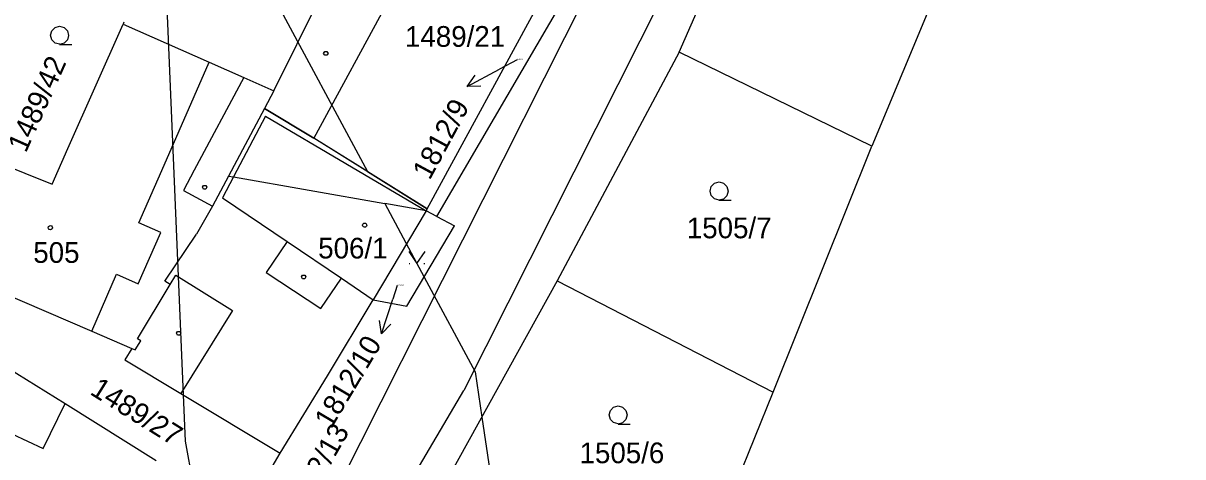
# Model space of a CAD drawing. Extents: x -779618 to -776429, y -1144546 to -1143350.
# Drawn here: x -777413.5 to -777318.4, y -1144146.2 to -1144110.6 of the extents above; entities that cross this region are included whole.
import ezdxf

# ---------------------------------------------------------------- set-up
doc = ezdxf.new("R2010")
doc.units = 0
for name, color, linetype in [('1', 7, 'Continuous'), ('11', 7, 'Continuous'), ('12', 7, 'Continuous'), ('2', 7, 'Continuous'), ('3', 7, 'Continuous'), ('4', 7, 'Continuous'), ('5', 7, 'Continuous'), ('7', 7, 'Continuous')]:
    doc.layers.add(name, color=color, linetype=linetype)

msp = doc.modelspace()

# ---------------------------------------------------------------- linework, layer by layer
at = {"layer": '1'}
for p, q in [((-777359.67, -1144113.01), (-777347.69, -1144085.53)), ((-777358.68, -1144091.18), (-777388.3, -1144149.96)), ((-777332.34, -1144093.03), (-777343.88, -1144120.73)), ((-777380.34, -1144125.88), (-777368.38, -1144103.85)), ((-777379.56, -1144126.52), (-777367.34, -1144105.59)), ((-777359.4, -1144105.13), (-777377.33, -1144140.81)), ((-777383.33, -1144108.43), (-777389.64, -1144120.09)), ((-777405.23, -1144110.57), (-777405.29, -1144110.71)), ((-777409.83, -1144120.94), (-777405.29, -1144110.71)), ((-777405.29, -1144110.71), (-777398.24, -1144113.83)), ((-777359.67, -1144113.01), (-777369.67, -1144131.79)), ((-777343.88, -1144120.73), (-777359.67, -1144113.01)), ((-777398.24, -1144113.83), (-777395.4, -1144115.09)), ((-777395.4, -1144115.09), (-777392.92, -1144116.19)), ((-777392.92, -1144116.19), (-777393.69, -1144117.64)), ((-777393.69, -1144117.64), (-777396.64, -1144123.19)), ((-777393.69, -1144117.64), (-777389.64, -1144120.09)), ((-777380.34, -1144125.88), (-777389.64, -1144120.09)), ((-777418.66, -1144120.82), (-777411.12, -1144123.85)), ((-777411.12, -1144123.85), (-777409.83, -1144120.94)), ((-777351.97, -1144140.94), (-777343.88, -1144120.73)), ((-777396.64, -1144123.19), (-777397.95, -1144125.66)), ((-777397.95, -1144125.66), (-777399.27, -1144127.96)), ((-777380.44, -1144126.05), (-777384.78, -1144133.35)), ((-777380.44, -1144126.05), (-777380.34, -1144125.88)), ((-777379.56, -1144126.52), (-777380.44, -1144126.05)), ((-777379.56, -1144126.52), (-777378.1, -1144127.28)), ((-777382.01, -1144133.88), (-777378.1, -1144127.28)), ((-777401.86, -1144131.83), (-777399.27, -1144127.96)), ((-777404.11, -1144136.57), (-777401.42, -1144132.09)), ((-777401.42, -1144132.09), (-777401.86, -1144131.83)), ((-777369.67, -1144131.79), (-777378.6, -1144147.92)), ((-777369.67, -1144131.79), (-777351.97, -1144140.94)), ((-777415.36, -1144132.69), (-777407.87, -1144135.93)), ((-777388.52, -1144139.6), (-777384.78, -1144133.35)), ((-777384.78, -1144133.35), (-777382.01, -1144133.88)), ((-777407.87, -1144135.93), (-777404.59, -1144137.35)), ((-777404.31, -1144137.47), (-777403.85, -1144136.72)), ((-777403.85, -1144136.72), (-777404.11, -1144136.57)), ((-777417.11, -1144137.48), (-777410.05, -1144141.88)), ((-777404.59, -1144137.35), (-777405.14, -1144138.28)), ((-777404.59, -1144137.35), (-777404.31, -1144137.47)), ((-777405.14, -1144138.28), (-777400.55, -1144141.04)), ((-777392.4, -1144145.95), (-777388.52, -1144139.6)), ((-777400.55, -1144141.04), (-777392.4, -1144145.95)), ((-777384.39, -1144152.73), (-777377.33, -1144140.81)), ((-777358.79, -1144157.77), (-777351.97, -1144140.94)), ((-777410.05, -1144141.88), (-777402.57, -1144146.54)), ((-777395.38, -1144151.01), (-777392.4, -1144145.95))]:
    msp.add_line(p, q, dxfattribs=at)
at = {"layer": '11'}
msp.add_line((-777401.89, -1144091.82), (-777385.24, -1144122.83), dxfattribs=at)
for points in [[(-777401.89, -1144091.82), (-777401.74, -1144108.7), (-777400.37, -1144141.15), (-777400.21, -1144144.96), (-777399.57, -1144148.4), (-777397.77, -1144158.1), (-777396.41, -1144165.46), (-777391.38, -1144188.33), (-777391.37, -1144188.38), (-777390.2, -1144193.69), (-777389.61, -1144196.42), (-777386.34, -1144211.31), (-777377.7, -1144229.35), (-777372.3, -1144239.9), (-777371.54, -1144241.39), (-777366, -1144253.23), (-777358.01, -1144270.3), (-777348.13, -1144289.54), (-777328.66, -1144306.32), (-777310.4, -1144318.27), (-777301.04, -1144322.44), (-777300.13, -1144323.03)], [(-777385.24, -1144122.83), (-777389.64, -1144120.09), (-777393.69, -1144117.64), (-777396.64, -1144123.19), (-777396.24, -1144123.26), (-777383.83, -1144125.45)], [(-777385.24, -1144122.83), (-777380.34, -1144125.88), (-777380.44, -1144126.05), (-777383.83, -1144125.45)], [(-777383.83, -1144125.45), (-777380.59, -1144131.49), (-777376.42, -1144139.26), (-777375.87, -1144142.98), (-777375.21, -1144147.4), (-777363.88, -1144169.2), (-777350.14, -1144189.48), (-777344.02, -1144197.88), (-777330.66, -1144206.26), (-777300.87, -1144205.35), (-777240.69, -1144212.34), (-777193.34, -1144220.76)]]:
    msp.add_lwpolyline(points, dxfattribs=at)
at = {"layer": '12'}
for p, q in [((-777392.92, -1144116.19), (-777387.85, -1144105.92)), ((-777405.23, -1144110.57), (-777405.29, -1144110.71)), ((-777409.83, -1144120.94), (-777405.29, -1144110.71)), ((-777405.29, -1144110.71), (-777398.24, -1144113.83)), ((-777405.29, -1144110.71), (-777398.24, -1144113.83)), ((-777401.93, -1144122.29), (-777398.24, -1144113.83)), ((-777398.24, -1144113.83), (-777395.4, -1144115.09)), ((-777395.4, -1144115.09), (-777392.92, -1144116.19)), ((-777393.61, -1144118.28), (-777396.24, -1144123.26)), ((-777393.61, -1144118.28), (-777380.44, -1144126.05)), ((-777418.66, -1144120.82), (-777411.12, -1144123.85)), ((-777411.12, -1144123.85), (-777409.83, -1144120.94)), ((-777404, -1144127.04), (-777401.93, -1144122.29)), ((-777396.24, -1144123.26), (-777397.14, -1144124.97)), ((-777397.14, -1144124.97), (-777391.83, -1144128.57)), ((-777380.44, -1144126.05), (-777384.78, -1144133.35)), ((-777402.21, -1144127.82), (-777404, -1144127.04)), ((-777404.05, -1144132.03), (-777402.21, -1144127.82)), ((-777391.83, -1144128.57), (-777387.39, -1144131.58)), ((-777407.87, -1144135.93), (-777405.84, -1144131.26)), ((-777405.84, -1144131.26), (-777404.05, -1144132.03)), ((-777387.39, -1144131.58), (-777384.78, -1144133.35)), ((-777415.36, -1144132.69), (-777407.87, -1144135.93))]:
    msp.add_line(p, q, dxfattribs=at)
at = {"layer": '3'}
for p, q in [((-777381.826, -1144130.38), (-777381.759, -1144130.38)), ((-777380.62, -1144130.38), (-777380.553, -1144130.38))]:
    msp.add_line(p, q, dxfattribs=at)
for points in [[(-777410.49, -1144112.37), (-777410.87, -1144112.27), (-777411.14, -1144112), (-777411.24, -1144111.63), (-777411.14, -1144111.26), (-777410.87, -1144110.99), (-777410.5, -1144110.89), (-777410.13, -1144110.99), (-777409.86, -1144111.26), (-777409.76, -1144111.64), (-777409.86, -1144112.02), (-777410.13, -1144112.29), (-777410.51, -1144112.39), (-777409.51, -1144112.39)], [(-777356.39, -1144125.16), (-777356.77, -1144125.06), (-777357.04, -1144124.79), (-777357.14, -1144124.42), (-777357.04, -1144124.05), (-777356.77, -1144123.78), (-777356.4, -1144123.68), (-777356.03, -1144123.78), (-777355.76, -1144124.05), (-777355.66, -1144124.43), (-777355.76, -1144124.81), (-777356.03, -1144125.08), (-777356.41, -1144125.18), (-777355.41, -1144125.18)], [(-777381.86, -1144129.375), (-777381.19, -1144130.38), (-777380.52, -1144129.375)], [(-777364.67, -1144143.54), (-777365.05, -1144143.44), (-777365.32, -1144143.17), (-777365.42, -1144142.8), (-777365.32, -1144142.43), (-777365.05, -1144142.16), (-777364.68, -1144142.06), (-777364.31, -1144142.16), (-777364.04, -1144142.43), (-777363.94, -1144142.81), (-777364.04, -1144143.19), (-777364.31, -1144143.46), (-777364.69, -1144143.56), (-777363.69, -1144143.56)]]:
    msp.add_lwpolyline(points, dxfattribs=at)
at = {"layer": '4'}
for p, q in [((-777392.92, -1144116.19), (-777387.85, -1144105.92)), ((-777401.93, -1144122.29), (-777398.24, -1144113.83)), ((-777395.4, -1144115.09), (-777399.46, -1144122.71)), ((-777393.61, -1144118.28), (-777396.24, -1144123.26)), ((-777393.61, -1144118.28), (-777380.44, -1144126.05)), ((-777404, -1144127.04), (-777401.93, -1144122.29)), ((-777399.46, -1144122.71), (-777400.35, -1144124.39)), ((-777396.24, -1144123.26), (-777397.14, -1144124.97)), ((-777400.35, -1144124.39), (-777397.95, -1144125.66)), ((-777397.14, -1144124.97), (-777391.83, -1144128.57)), ((-777402.21, -1144127.82), (-777404, -1144127.04)), ((-777404.05, -1144132.03), (-777402.21, -1144127.82)), ((-777391.83, -1144128.57), (-777393.56, -1144131.12)), ((-777391.83, -1144128.57), (-777387.39, -1144131.58)), ((-777407.87, -1144135.93), (-777405.84, -1144131.26)), ((-777405.84, -1144131.26), (-777404.05, -1144132.03)), ((-777401.42, -1144132.09), (-777400.96, -1144131.33)), ((-777400.96, -1144131.33), (-777396.31, -1144134.23)), ((-777393.56, -1144131.12), (-777389.08, -1144134.08)), ((-777389.08, -1144134.08), (-777387.39, -1144131.58)), ((-777387.39, -1144131.58), (-777384.78, -1144133.35)), ((-777396.31, -1144134.23), (-777400.55, -1144141.04)), ((-777411.84, -1144145.56), (-777410.05, -1144141.88)), ((-777414.42, -1144144.35), (-777411.84, -1144145.56))]:
    msp.add_line(p, q, dxfattribs=at)
at = {"layer": '5'}
for points in [[(-777388.57, -1144112.97), (-777388.48, -1144113.12), (-777388.57, -1144113.27), (-777388.75, -1144113.27), (-777388.84, -1144113.12), (-777388.75, -1144112.97)], [(-777398.52, -1144123.96), (-777398.43, -1144124.11), (-777398.52, -1144124.26), (-777398.7, -1144124.26), (-777398.79, -1144124.11), (-777398.7, -1144123.96)], [(-777411.26, -1144127.26), (-777411.16, -1144127.28), (-777411.11, -1144127.37), (-777411.09, -1144127.43), (-777411.11, -1144127.52), (-777411.19, -1144127.59), (-777411.26, -1144127.6), (-777411.35, -1144127.57), (-777411.41, -1144127.51), (-777411.43, -1144127.43), (-777411.41, -1144127.34), (-777411.33, -1144127.27)], [(-777385.48, -1144127.05), (-777385.38, -1144127.07), (-777385.33, -1144127.16), (-777385.31, -1144127.22), (-777385.33, -1144127.31), (-777385.41, -1144127.38), (-777385.48, -1144127.39), (-777385.57, -1144127.36), (-777385.63, -1144127.3), (-777385.65, -1144127.22), (-777385.63, -1144127.13), (-777385.55, -1144127.06)], [(-777390.39, -1144131.33), (-777390.3, -1144131.48), (-777390.39, -1144131.63), (-777390.57, -1144131.63), (-777390.66, -1144131.48), (-777390.57, -1144131.33)], [(-777400.64, -1144135.95), (-777400.55, -1144136.1), (-777400.64, -1144136.25), (-777400.82, -1144136.25), (-777400.91, -1144136.1), (-777400.82, -1144135.95)]]:
    msp.add_lwpolyline(points, close=True, dxfattribs=at)
at = {"layer": '7'}
for p, q in [((-777377.055, -1144115.835), (-777374.41, -1144114.42)), ((-777372.96, -1144113.65), (-777374.41, -1144114.42)), ((-777382.8, -1144132.18), (-777383.17, -1144133.3)), ((-777384.104, -1144136.151), (-777383.17, -1144133.3))]:
    msp.add_line(p, q, dxfattribs=at)
for points in [[(-777375.938, -1144115.804), (-777377.055, -1144115.835), (-777376.409, -1144114.922)], [(-777383.318, -1144135.356), (-777384.104, -1144136.151), (-777384.268, -1144135.045)]]:
    msp.add_lwpolyline(points, dxfattribs=at)

# ---------------------------------------------------------------- texts
at = {"layer": '2'}
for s, height, p in [('1489/21', 1.7, (-777382.167, -1144112.58)), ('1812/9', 0.1, (-777372.937, -1144113.65)), ('1505/7', 1.7, (-777359.047, -1144128.3)), ('505', 1.7, (-777412.663, -1144130.32)), ('506/1', 1.7, (-777389.289, -1144129.96)), ('1812/10', 0.1, (-777382.777, -1144132.18)), ('1505/6', 1.7, (-777367.847, -1144146.77))]:
    msp.add_text(s, height=height, dxfattribs=at).set_placement(p)
for s, rotation, p in [('1489/42', 65.89015, (-777413.27, -1144121.352)), ('1489/27', 327.96104, (-777408.097, -1144141.058)), ('1812/13', 60.04598, (-777390.784, -1144151.27))]:
    msp.add_text(s, height=1.7, rotation=rotation, dxfattribs=at).set_placement(p)
at = {"layer": '7'}
for s, rotation, p in [('1812/9', 61.59296, (-777380.144, -1144123.592)), ('1812/10', 59.18654, (-777388.232, -1144144.025))]:
    msp.add_text(s, height=1.7, rotation=rotation, dxfattribs=at).set_placement(p)

doc.saveas('drawing.dxf')
